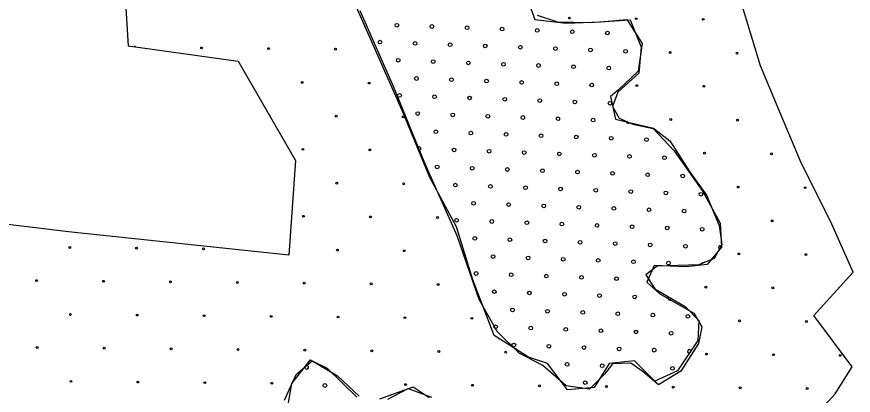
# Model space of a CAD drawing. Extents: x 1612280 to 1883141, y 560852 to 780851.
# Drawn here: x 1805479 to 1810286, y 640624 to 642798 of the extents above; entities that cross this region are included whole.
import ezdxf

# ---------------------------------------------------------------- set-up
doc = ezdxf.new("R2010")
doc.units = 0
for name, color, linetype in [('DESIGN - EROSION CONTROL - Devices', 7, 'Continuous'), ('DESIGN - SCRATCH - User 1', 7, 'Continuous'), ('DESIGN - TRAFFIC CONTROL PERMANENT - Pavement Marking Text', 7, 'Continuous')]:
    doc.layers.add(name, color=color, linetype=linetype)

msp = doc.modelspace()

# ---------------------------------------------------------------- linework, layer by layer
at = {"layer": 'DESIGN - EROSION CONTROL - Devices'}
for centre, radius in [((1809038.9, 642786.7), 5.28), ((1809038.9, 642786.7), 5.28), ((1809423.5, 642782.9), 5.28), ((1809423.5, 642782.9), 5.28), ((1806541.2, 642618.7), 5.28), ((1806541.2, 642618.7), 5.28), ((1806925.7, 642614.9), 5.28), ((1806925.7, 642614.9), 5.28), ((1807310.3, 642611.2), 5.28), ((1807310.3, 642611.2), 5.28), ((1809233, 642592.5), 5.28), ((1809233, 642592.5), 5.28), ((1809617.6, 642588.8), 5.28), ((1809617.6, 642588.8), 5.28), ((1808074, 642532.7), 10.6), ((1808074, 642532.7), 10.6), ((1808178.6, 642428.1), 10.6), ((1808178.6, 642428.1), 10.6), ((1807119.9, 642420.8), 5.28), ((1807119.9, 642420.8), 5.28), ((1807504.4, 642417), 5.28), ((1807504.4, 642417), 5.28), ((1809042.6, 642402.1), 5.28), ((1809042.6, 642402.1), 5.28), ((1809427.2, 642398.4), 5.28), ((1809427.2, 642398.4), 5.28), ((1807314, 642226.6), 5.28), ((1807314, 642226.6), 5.28), ((1807698.6, 642222.9), 5.28), ((1807698.6, 642222.9), 5.28), ((1809236.8, 642208), 5.28), ((1809236.8, 642208), 5.28), ((1809621.3, 642204.2), 5.28), ((1809621.3, 642204.2), 5.28), ((1807123.6, 642036.2), 5.28), ((1807123.6, 642036.2), 5.28), ((1807508.2, 642032.5), 5.28), ((1807508.2, 642032.5), 5.28), ((1809430.9, 642013.8), 5.28), ((1809430.9, 642013.8), 5.28), ((1809815.5, 642010.1), 5.28), ((1809815.5, 642010.1), 5.28), ((1807317.7, 641842.1), 5.28), ((1807317.7, 641842.1), 5.28), ((1807702.3, 641838.3), 5.28), ((1807702.3, 641838.3), 5.28), ((1809625.1, 641819.7), 5.28), ((1809625.1, 641819.7), 5.28), ((1810009.6, 641815.9), 5.28), ((1810009.6, 641815.9), 5.28), ((1807127.3, 641651.7), 5.28), ((1807127.3, 641651.7), 5.28), ((1807511.9, 641647.9), 5.28), ((1807511.9, 641647.9), 5.28), ((1807896.4, 641644.2), 5.28), ((1807896.4, 641644.2), 5.28), ((1809819.2, 641625.5), 5.28), ((1809819.2, 641625.5), 5.28), ((1805783.3, 641472.5), 5.28), ((1805783.3, 641472.5), 5.28), ((1806167.8, 641468.7), 5.28), ((1806167.8, 641468.7), 5.28), ((1806552.4, 641465), 5.28), ((1806552.4, 641465), 5.28), ((1807321.5, 641457.5), 5.28), ((1807321.5, 641457.5), 5.28), ((1807706, 641453.8), 5.28), ((1807706, 641453.8), 5.28), ((1809628.8, 641435.1), 5.28), ((1809628.8, 641435.1), 5.28), ((1810013.4, 641431.4), 5.28), ((1810013.4, 641431.4), 5.28), ((1805592.9, 641282.1), 5.28), ((1805592.9, 641282.1), 5.28), ((1805977.4, 641278.3), 5.28), ((1805977.4, 641278.3), 5.28), ((1806362, 641274.6), 5.28), ((1806362, 641274.6), 5.28), ((1806746.5, 641270.9), 5.28), ((1806746.5, 641270.9), 5.28), ((1807131.1, 641267.1), 5.28), ((1807131.1, 641267.1), 5.28), ((1807515.6, 641263.4), 5.28), ((1807515.6, 641263.4), 5.28), ((1807900.2, 641259.7), 5.28), ((1807900.2, 641259.7), 5.28), ((1809438.4, 641244.7), 5.28), ((1809438.4, 641244.7), 5.28), ((1809822.9, 641241), 5.28), ((1809822.9, 641241), 5.28), ((1805787, 641087.9), 5.28), ((1805787, 641087.9), 5.28), ((1806171.6, 641084.2), 5.28), ((1806171.6, 641084.2), 5.28), ((1806556.1, 641080.4), 5.28), ((1806556.1, 641080.4), 5.28), ((1806940.7, 641076.7), 5.28), ((1806940.7, 641076.7), 5.28), ((1807325.2, 641073), 5.28), ((1807325.2, 641073), 5.28), ((1807709.8, 641069.2), 5.28), ((1807709.8, 641069.2), 5.28), ((1808094.3, 641065.5), 5.28), ((1808094.3, 641065.5), 5.28), ((1809632.5, 641050.6), 5.28), ((1809632.5, 641050.6), 5.28), ((1810017.1, 641046.8), 5.28), ((1810017.1, 641046.8), 5.28), ((1805596.6, 640897.5), 5.28), ((1805596.6, 640897.5), 5.28), ((1805981.1, 640893.8), 5.28), ((1805981.1, 640893.8), 5.28), ((1806365.7, 640890), 5.28), ((1806365.7, 640890), 5.28), ((1806750.3, 640886.3), 5.28), ((1806750.3, 640886.3), 5.28), ((1807134.8, 640882.6), 5.28), ((1807134.8, 640882.6), 5.28), ((1807519.4, 640878.8), 5.28), ((1807519.4, 640878.8), 5.28), ((1807903.9, 640875.1), 5.28), ((1807903.9, 640875.1), 5.28), ((1808288.5, 640871.4), 5.28), ((1808288.5, 640871.4), 5.28), ((1809442.1, 640860.2), 5.28), ((1809442.1, 640860.2), 5.28), ((1809826.7, 640856.4), 5.28), ((1809826.7, 640856.4), 5.28), ((1810211.2, 640852.7), 5.28), ((1810211.2, 640852.7), 5.28), ((1805790.7, 640703.4), 5.28), ((1805790.7, 640703.4), 5.28), ((1806175.3, 640699.6), 5.28), ((1806175.3, 640699.6), 5.28), ((1806559.8, 640695.9), 5.28), ((1806559.8, 640695.9), 5.28), ((1806944.4, 640692.2), 5.28), ((1806944.4, 640692.2), 5.28), ((1807713.5, 640684.7), 5.28), ((1807713.5, 640684.7), 5.28), ((1808098.1, 640681), 5.28), ((1808098.1, 640681), 5.28), ((1808482.6, 640677.2), 5.28), ((1808482.6, 640677.2), 5.28), ((1808867.2, 640673.5), 5.28), ((1808867.2, 640673.5), 5.28), ((1809251.7, 640669.8), 5.28), ((1809251.7, 640669.8), 5.28), ((1809636.3, 640666), 5.28), ((1809636.3, 640666), 5.28), ((1810020.8, 640662.3), 5.28), ((1810020.8, 640662.3), 5.28)]:
    msp.add_circle(centre, radius, dxfattribs=at)
for centre, start, end in [((1806156.6, 642622.4), 32.1976, 131.7363), ((1806929.5, 642230.4), 325.8542, 94.2127), ((1810207.5, 641237.2), 111.4729, 163.7086)]:
    msp.add_arc(centre, 5.28, start, end, dxfattribs=at)
at = {"layer": 'DESIGN - SCRATCH - User 1'}
for points in [[(1805693.9, 645509.4), (1805563.7, 644741.4), (1805848.1, 644493.4), (1806160.9, 644188.4), (1806402.7, 643899.8), (1806049.2, 643785.9), (1806118.3, 642631.2), (1806752.1, 642541.8), (1807081.1, 641972.6), (1807041.6, 641428.7)], [(1805693.9, 645509.4), (1805563.7, 644741.4), (1805848.1, 644493.4), (1806160.9, 644188.4), (1806402.7, 643899.8), (1806049.2, 643785.9), (1806118.3, 642631.2), (1806752.1, 642541.8), (1807081.1, 641972.6), (1807041.6, 641428.7)], [(1810058.5, 641081.1), (1810285.8, 641330), (1810154, 641623.7), (1809986.4, 641959.3), (1809860.6, 642258.9), (1809752.8, 642516.7), (1809537.2, 643229.9), (1809908.5, 644038.9), (1809968.4, 644937.9), (1809980.4, 645471.3)], [(1810058.5, 641081.1), (1810285.8, 641330), (1810154, 641623.7), (1809986.4, 641959.3), (1809860.6, 642258.9), (1809752.8, 642516.7), (1809537.2, 643229.9), (1809908.5, 644038.9), (1809968.4, 644937.9), (1809980.4, 645471.3)], [(1809145.1, 640704.8), (1809028.9, 640821), (1808883.7, 640806.5), (1808796.6, 640668.4), (1808644.1, 640653.9), (1808527.9, 640806.5), (1808419, 640842.8), (1808222.9, 640966.3), (1808099.5, 641286), (1808005.1, 641591.2), (1807852.6, 641874.6), (1807692.8, 642259.7), (1807424.2, 642870), (1807337, 643066.2)], [(1809145.1, 640704.8), (1809028.9, 640821), (1808883.7, 640806.5), (1808796.6, 640668.4), (1808644.1, 640653.9), (1808527.9, 640806.5), (1808419, 640842.8), (1808222.9, 640966.3), (1808099.5, 641286), (1808005.1, 641591.2), (1807852.6, 641874.6), (1807692.8, 642259.7), (1807424.2, 642870), (1807337, 643066.2)], [(1808360.9, 643044.4), (1808455.3, 642782.8), (1808636.8, 642761), (1808832.9, 642768.3), (1808985.4, 642782.8), (1809072.5, 642644.8), (1809050.7, 642484.9), (1808934.5, 642375.9), (1808891, 642339.6), (1808920, 642208.8), (1809137.8, 642158), (1809232.2, 642085.3), (1809348.4, 641903.7), (1809442.8, 641772.9), (1809515.4, 641598.5), (1809529.9, 641489.5), (1809486.4, 641409.6), (1809399.2, 641373.2), (1809159.6, 641366), (1809094.3, 641315.1), (1809145.1, 641235.2), (1809319.4, 641133.5), (1809399.2, 641053.5), (1809392, 640937.3), (1809275.8, 640762.9), (1809145.1, 640704.8)], [(1808360.9, 643044.4), (1808455.3, 642782.8), (1808636.8, 642761), (1808832.9, 642768.3), (1808985.4, 642782.8), (1809072.5, 642644.8), (1809050.7, 642484.9), (1808934.5, 642375.9), (1808891, 642339.6), (1808920, 642208.8), (1809137.8, 642158), (1809232.2, 642085.3), (1809348.4, 641903.7), (1809442.8, 641772.9), (1809515.4, 641598.5), (1809529.9, 641489.5), (1809486.4, 641409.6), (1809399.2, 641373.2), (1809159.6, 641366), (1809094.3, 641315.1), (1809145.1, 641235.2), (1809319.4, 641133.5), (1809399.2, 641053.5), (1809392, 640937.3), (1809275.8, 640762.9), (1809145.1, 640704.8)], [(1808469.3, 642807.5), (1808586.2, 642768.5), (1808770.4, 642765), (1809004.2, 642779.2), (1809067.9, 642623.2), (1809053.8, 642474.3), (1808933.3, 642364.4), (1808901.5, 642282.9), (1808940.4, 642215.5), (1809018.4, 642180.1), (1809135.2, 642155.3), (1809255.7, 642027.6), (1809422.1, 641793.7), (1809521.3, 641612.9), (1809528.4, 641474.6), (1809446.9, 641375.4), (1809326.5, 641361.2), (1809142.3, 641368.3), (1809099.8, 641272.6), (1809174.2, 641205.2), (1809369, 641095.3), (1809415, 641017.3), (1809397.3, 640921.6), (1809294.6, 640762.1), (1809167.1, 640684.1), (1809078.6, 640758.6), (1809007.7, 640808.2), (1808901.5, 640804.7), (1808855.4, 640744.4), (1808770.4, 640659.3), (1808635.8, 640677), (1808501.2, 640794), (1808366.6, 640864.9), (1808239.1, 640989), (1808136.4, 641173.3), (1808008.9, 641538.4), (1807824.7, 641956.7), (1807644.1, 642396.3), (1807452.8, 642832.3)], [(1808469.3, 642807.5), (1808586.2, 642768.5), (1808770.4, 642765), (1809004.2, 642779.2), (1809067.9, 642623.2), (1809053.8, 642474.3), (1808933.3, 642364.4), (1808901.5, 642282.9), (1808940.4, 642215.5), (1809018.4, 642180.1), (1809135.2, 642155.3), (1809255.7, 642027.6), (1809422.1, 641793.7), (1809521.3, 641612.9), (1809528.4, 641474.6), (1809446.9, 641375.4), (1809326.5, 641361.2), (1809142.3, 641368.3), (1809099.8, 641272.6), (1809174.2, 641205.2), (1809369, 641095.3), (1809415, 641017.3), (1809397.3, 640921.6), (1809294.6, 640762.1), (1809167.1, 640684.1), (1809078.6, 640758.6), (1809007.7, 640808.2), (1808901.5, 640804.7), (1808855.4, 640744.4), (1808770.4, 640659.3), (1808635.8, 640677), (1808501.2, 640794), (1808366.6, 640864.9), (1808239.1, 640989), (1808136.4, 641173.3), (1808008.9, 641538.4), (1807824.7, 641956.7), (1807644.1, 642396.3), (1807452.8, 642832.3)], [(1807041.6, 641428.7), (1805776.5, 641561.6), (1804425.5, 641725.7), (1804464.5, 642046.2), (1803956.9, 641577.2), (1803308.7, 640795.6), (1802707.4, 639803), (1802223.2, 638927.7), (1801801.5, 638271.1)], [(1807041.6, 641428.7), (1805776.5, 641561.6), (1804425.5, 641725.7), (1804464.5, 642046.2), (1803956.9, 641577.2), (1803308.7, 640795.6), (1802707.4, 639803), (1802223.2, 638927.7), (1801801.5, 638271.1)], [(1809625.8, 638974.5), (1809654.2, 639603.8), (1809687.2, 640056.3), (1809959.7, 640388.9), (1810181.2, 640631.6), (1810280.1, 640787.5), (1810058.5, 641081.1)], [(1809625.8, 638974.5), (1809654.2, 639603.8), (1809687.2, 640056.3), (1809959.7, 640388.9), (1810181.2, 640631.6), (1810280.1, 640787.5), (1810058.5, 641081.1)], [(1807017.2, 640594.7), (1807084.6, 640741.9), (1807176.5, 640821.6), (1807262.3, 640778.7), (1807433.9, 640613.1)], [(1807017.2, 640594.7), (1807084.6, 640741.9), (1807176.5, 640821.6), (1807262.3, 640778.7), (1807433.9, 640613.1)], [(1807034.9, 640547.3), (1807058.8, 640691), (1807166.5, 640826.7), (1807322.1, 640734.9), (1807445.8, 640619.1)], [(1807034.9, 640547.3), (1807058.8, 640691), (1807166.5, 640826.7), (1807322.1, 640734.9), (1807445.8, 640619.1)], [(1807565.4, 640603.2), (1807756.9, 640671), (1807848.6, 640611.1)], [(1807565.4, 640603.2), (1807756.9, 640671), (1807848.6, 640611.1)], [(1807611.7, 640600.8), (1807728.1, 640662.2), (1807862.9, 640613.1)], [(1807611.7, 640600.8), (1807728.1, 640662.2), (1807862.9, 640613.1)]]:
    msp.add_lwpolyline(points, dxfattribs=at)
msp.add_circle((1808654.3, 642790.4), 5.28, dxfattribs=at)
msp.add_circle((1808654.3, 642790.4), 5.28, dxfattribs=at)
at = {"layer": 'DESIGN - TRAFFIC CONTROL PERMANENT - Pavement Marking Text'}
for centre in [(1807663.3, 642749.2), (1807663.3, 642749.2), (1807864.9, 642741.8), (1807864.9, 642741.8), (1808066.5, 642734.3), (1808066.5, 642734.3), (1808268.2, 642726.8), (1808268.2, 642726.8), (1808469.8, 642719.4), (1808469.8, 642719.4), (1808671.4, 642711.9), (1808671.4, 642711.9), (1808873, 642704.4), (1808873, 642704.4), (1807566.3, 642652.2), (1807566.3, 642652.2), (1807767.9, 642644.7), (1807767.9, 642644.7), (1807969.5, 642637.2), (1807969.5, 642637.2), (1808171.1, 642629.8), (1808171.1, 642629.8), (1808372.7, 642622.3), (1808372.7, 642622.3), (1808574.3, 642614.8), (1808574.3, 642614.8), (1808775.9, 642607.4), (1808775.9, 642607.4), (1808977.5, 642599.9), (1808977.5, 642599.9), (1807670.8, 642547.6), (1807670.8, 642547.6), (1807872.4, 642540.2), (1807872.4, 642540.2), (1808275.6, 642525.2), (1808275.6, 642525.2), (1808477.2, 642517.7), (1808477.2, 642517.7), (1808678.8, 642510.3), (1808678.8, 642510.3), (1808880.5, 642502.8), (1808880.5, 642502.8), (1807775.3, 642443.1), (1807775.3, 642443.1), (1807976.9, 642435.6), (1807976.9, 642435.6), (1808380.2, 642420.7), (1808380.2, 642420.7), (1808581.8, 642413.2), (1808581.8, 642413.2), (1808783.4, 642405.7), (1808783.4, 642405.7), (1807678.3, 642346), (1807678.3, 642346), (1807879.9, 642338.5), (1807879.9, 642338.5), (1808081.5, 642331.1), (1808081.5, 642331.1), (1808283.1, 642323.6), (1808283.1, 642323.6), (1808484.7, 642316.1), (1808484.7, 642316.1), (1808686.3, 642308.7), (1808686.3, 642308.7), (1808887.9, 642301.2), (1808887.9, 642301.2), (1807782.8, 642241.5), (1807782.8, 642241.5), (1807984.4, 642234), (1807984.4, 642234), (1808186, 642226.5), (1808186, 642226.5), (1808387.6, 642219.1), (1808387.6, 642219.1), (1808589.2, 642211.6), (1808589.2, 642211.6), (1808790.9, 642204.1), (1808790.9, 642204.1), (1807887.3, 642136.9), (1807887.3, 642136.9), (1808088.9, 642129.5), (1808088.9, 642129.5), (1808290.6, 642122), (1808290.6, 642122), (1808492.2, 642114.5), (1808492.2, 642114.5), (1808693.8, 642107.1), (1808693.8, 642107.1), (1808895.4, 642099.6), (1808895.4, 642099.6), (1809097, 642092.1), (1809097, 642092.1), (1807991.9, 642032.4), (1807991.9, 642032.4), (1808193.5, 642024.9), (1808193.5, 642024.9), (1808395.1, 642017.5), (1808395.1, 642017.5), (1808596.7, 642010), (1808596.7, 642010), (1808798.3, 642002.5), (1808798.3, 642002.5), (1808999.9, 641995.1), (1808999.9, 641995.1), (1809201.5, 641987.6), (1809201.5, 641987.6), (1807894.8, 641935.3), (1807894.8, 641935.3), (1808096.4, 641927.9), (1808096.4, 641927.9), (1808298, 641920.4), (1808298, 641920.4), (1808499.6, 641912.9), (1808499.6, 641912.9), (1808701.2, 641905.5), (1808701.2, 641905.5), (1808902.9, 641898), (1808902.9, 641898), (1809104.5, 641890.5), (1809104.5, 641890.5), (1809306.1, 641883.1), (1809306.1, 641883.1), (1807999.3, 641830.8), (1807999.3, 641830.8), (1808201, 641823.3), (1808201, 641823.3), (1808402.6, 641815.8), (1808402.6, 641815.8), (1808604.2, 641808.4), (1808604.2, 641808.4), (1808805.8, 641800.9), (1808805.8, 641800.9), (1809007.4, 641793.4), (1809007.4, 641793.4), (1809209, 641786), (1809209, 641786), (1809410.6, 641778.5), (1809410.6, 641778.5), (1808103.9, 641726.2), (1808103.9, 641726.2), (1808305.5, 641718.8), (1808305.5, 641718.8), (1808507.1, 641711.3), (1808507.1, 641711.3), (1808708.7, 641703.8), (1808708.7, 641703.8), (1808910.3, 641696.4), (1808910.3, 641696.4), (1809111.9, 641688.9), (1809111.9, 641688.9), (1809313.5, 641681.4), (1809313.5, 641681.4), (1808006.8, 641629.2), (1808006.8, 641629.2), (1808208.4, 641621.7), (1808208.4, 641621.7), (1808410, 641614.2), (1808410, 641614.2), (1808611.6, 641606.8), (1808611.6, 641606.8), (1808813.3, 641599.3), (1808813.3, 641599.3), (1809014.9, 641591.8), (1809014.9, 641591.8), (1809216.5, 641584.4), (1809216.5, 641584.4), (1809418.1, 641576.9), (1809418.1, 641576.9), (1808111.3, 641524.6), (1808111.3, 641524.6), (1808313, 641517.2), (1808313, 641517.2), (1808514.6, 641509.7), (1808514.6, 641509.7), (1808716.2, 641502.2), (1808716.2, 641502.2), (1808917.8, 641494.8), (1808917.8, 641494.8), (1809119.4, 641487.3), (1809119.4, 641487.3), (1809321, 641479.8), (1809321, 641479.8), (1808215.9, 641420.1), (1808215.9, 641420.1), (1808417.5, 641412.6), (1808417.5, 641412.6), (1808619.1, 641405.2), (1808619.1, 641405.2), (1808820.7, 641397.7), (1808820.7, 641397.7), (1809022.3, 641390.2), (1809022.3, 641390.2), (1809223.9, 641382.8), (1809223.9, 641382.8), (1808118.8, 641323), (1808118.8, 641323), (1808320.4, 641315.6), (1808320.4, 641315.6), (1808522, 641308.1), (1808522, 641308.1), (1808723.6, 641300.6), (1808723.6, 641300.6), (1808925.3, 641293.2), (1808925.3, 641293.2), (1808223.4, 641218.5), (1808223.4, 641218.5), (1808425, 641211), (1808425, 641211), (1808626.6, 641203.5), (1808626.6, 641203.5), (1808828.2, 641196.1), (1808828.2, 641196.1), (1809029.8, 641188.6), (1809029.8, 641188.6), (1808327.9, 641113.9), (1808327.9, 641113.9), (1808529.5, 641106.5), (1808529.5, 641106.5), (1808731.1, 641099), (1808731.1, 641099), (1808932.7, 641091.5), (1808932.7, 641091.5), (1809134.3, 641084.1), (1809134.3, 641084.1), (1809335.9, 641076.6), (1809335.9, 641076.6), (1808230.8, 641016.9), (1808230.8, 641016.9), (1808432.4, 641009.4), (1808432.4, 641009.4), (1808634, 641001.9), (1808634, 641001.9), (1808835.7, 640994.5), (1808835.7, 640994.5), (1809037.3, 640987), (1809037.3, 640987), (1809238.9, 640979.5), (1809238.9, 640979.5), (1808335.4, 640912.3), (1808335.4, 640912.3), (1808537, 640904.9), (1808537, 640904.9), (1808738.6, 640897.4), (1808738.6, 640897.4), (1808940.2, 640889.9), (1808940.2, 640889.9), (1809141.8, 640882.5), (1809141.8, 640882.5), (1808641.5, 640800.3), (1808641.5, 640800.3), (1808843.1, 640792.9), (1808843.1, 640792.9), (1809246.3, 640777.9), (1809246.3, 640777.9), (1807249.8, 640679.6), (1807249.8, 640679.6), (1808746, 640695.8), (1808746, 640695.8)]:
    msp.add_circle(centre, 10.6, dxfattribs=at)
for centre, start, end in [((1808992.5, 642196.7), 192.9134, 320.8034), ((1807790.3, 642039.9), 259.4846, 145.5772), ((1809522.6, 641472.4), 71.0452, 231.7676), ((1809425.6, 641375.3), 73.7836, 151.4891), ((1809231.4, 641181.1), 132.3398, 347.1174), ((1809343.4, 640875), 22.4315, 270.2242), ((1807145.3, 640784.2), 172.9026, 88.9593), ((1807048.2, 640687.1), 321.0494, 349.7329)]:
    msp.add_arc(centre, 10.6, start, end, dxfattribs=at)

doc.saveas('drawing.dxf')
